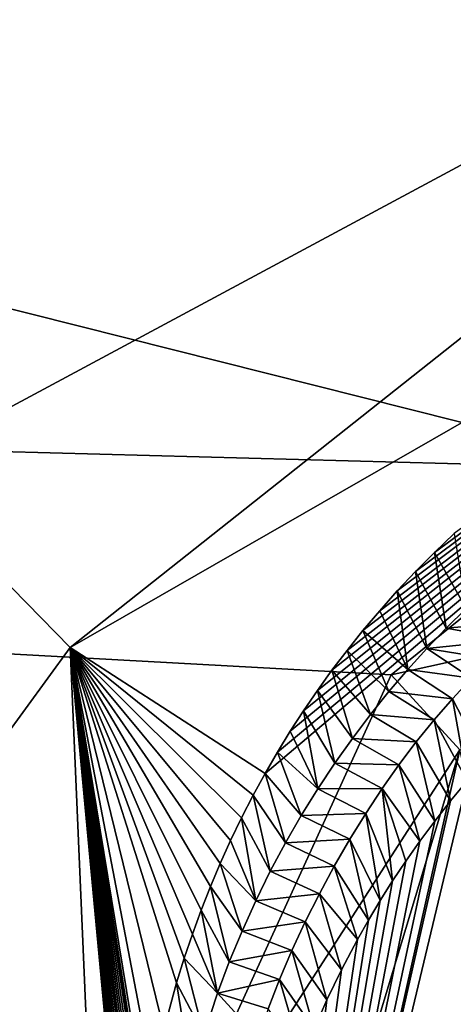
# Model space of a CAD drawing. Header units: millimetres. Extents: x -147 to 294, y -82 to 275.
# Tile 473 of 609: x 213.272 to 214.206, y 247.361 to 249.484. Entities that reach past the tile are written whole.
import ezdxf

# ---------------------------------------------------------------- set-up
doc = ezdxf.new("R2010")
doc.units = ezdxf.units.MM
doc.header["$LTSCALE"] = 67.506716
for name, color, linetype in [('1643', 7, 'CONTINUOUS'), ('1670', 7, 'CONTINUOUS'), ('3774', 7, 'CONTINUOUS'), ('3775', 7, 'CONTINUOUS'), ('3777', 7, 'CONTINUOUS'), ('3778', 7, 'CONTINUOUS'), ('3779', 7, 'CONTINUOUS'), ('499', 7, 'CONTINUOUS'), ('841', 7, 'CONTINUOUS')]:
    doc.layers.add(name, color=color, linetype=linetype)

msp = doc.modelspace()

# ---------------------------------------------------------------- linework, layer by layer
at = {"layer": '1643', "linetype": 'CONTINUOUS'}
msp.add_3dface([(215.6834, 249.9563, -5.8879), (213.0038, 248.5157, -5.9044), (207.3679, 250.6153, -5.7155), (215.6834, 249.9563, -5.8879)], dxfattribs=at)
at = {"layer": '1670', "linetype": 'CONTINUOUS'}
for points in [[(214.6212, 248.5156, -3.6353), (218.493, 253.0936, -3.5592), (205.9478, 250.702, -3.4091), (214.6212, 248.5156, -3.6353)], [(214.6212, 248.5156, -3.6353), (205.9478, 250.702, -3.4091), (197.7173, 248.9699, -3.7503), (214.6212, 248.5156, -3.6353)], [(214.0716, 248.0712, -3.65), (214.6212, 248.5156, -3.6353), (197.7173, 248.9699, -3.7503), (214.0716, 248.0712, -3.65)], [(213.4618, 246.7322, -3.7288), (214.0716, 248.0712, -3.65), (197.7173, 248.9699, -3.7503), (213.4618, 246.7322, -3.7288)], [(199.0867, 248.396, -3.7451), (213.4618, 246.7322, -3.7288), (197.7173, 248.9699, -3.7503), (199.0867, 248.396, -3.7451)], [(199.8242, 247.2973, -3.8183), (213.4618, 246.7322, -3.7288), (199.0867, 248.396, -3.7451), (199.8242, 247.2973, -3.8183)]]:
    msp.add_3dface(points, dxfattribs=at)
at = {"layer": '3774', "linetype": 'CONTINUOUS'}
for points in [[(214.6212, 248.5156, -3.6353), (214.0716, 248.0712, -3.65), (216.2595, 248.5553, -3.7786), (214.6212, 248.5156, -3.6353)], [(216.2595, 248.5553, -3.7786), (214.0716, 248.0712, -3.65), (214.2198, 247.9095, -3.7665), (216.2595, 248.5553, -3.7786)], [(214.0716, 248.0712, -3.65), (213.4618, 246.7322, -3.7288), (214.2198, 247.9095, -3.7665), (214.0716, 248.0712, -3.65)], [(213.4618, 246.7322, -3.7288), (213.5635, 245.736, -3.8043), (214.2198, 247.9095, -3.7665), (213.4618, 246.7322, -3.7288)], [(213.5635, 245.736, -3.8043), (213.7478, 245.8008, -3.8744), (214.2198, 247.9095, -3.7665), (213.5635, 245.736, -3.8043)], [(214.2198, 247.9095, -3.7665), (213.7478, 245.8008, -3.8744), (214.2356, 247.8424, -4.0151), (214.2198, 247.9095, -3.7665)], [(214.2356, 247.8424, -4.0151), (213.7478, 245.8008, -3.8744), (214.1999, 247.7992, -4.0165), (214.2356, 247.8424, -4.0151)], [(214.1999, 247.7992, -4.0165), (213.7478, 245.8008, -3.8744), (214.166, 247.756, -4.0179), (214.1999, 247.7992, -4.0165)], [(214.166, 247.756, -4.0179), (213.7478, 245.8008, -3.8744), (214.1339, 247.7127, -4.0194), (214.166, 247.756, -4.0179)], [(214.1339, 247.7127, -4.0194), (213.7478, 245.8008, -3.8744), (214.1036, 247.6697, -4.0209), (214.1339, 247.7127, -4.0194)], [(214.1036, 247.6697, -4.0209), (213.7478, 245.8008, -3.8744), (214.0751, 247.627, -4.0224), (214.1036, 247.6697, -4.0209)], [(214.0751, 247.627, -4.0224), (213.7478, 245.8008, -3.8744), (214.0482, 247.5845, -4.024), (214.0751, 247.627, -4.0224)], [(214.0482, 247.5845, -4.024), (213.7478, 245.8008, -3.8744), (214.023, 247.5424, -4.0256), (214.0482, 247.5845, -4.024)], [(214.023, 247.5424, -4.0256), (213.7478, 245.8008, -3.8744), (213.9994, 247.5007, -4.0272), (214.023, 247.5424, -4.0256)], [(213.9994, 247.5007, -4.0272), (213.7478, 245.8008, -3.8744), (213.9647, 247.4348, -4.0297), (213.9994, 247.5007, -4.0272)], [(213.9647, 247.4348, -4.0297), (213.7478, 245.8008, -3.8744), (213.9336, 247.3703, -4.0323), (213.9647, 247.4348, -4.0297)], [(213.9336, 247.3703, -4.0323), (213.7478, 245.8008, -3.8744), (213.9058, 247.3071, -4.0349), (213.9336, 247.3703, -4.0323)]]:
    msp.add_3dface(points, dxfattribs=at)
at = {"layer": '3775', "linetype": 'CONTINUOUS'}
for points in [[(214.245, 248.0637, -4.6568), (214.2733, 247.8854, -4.0137), (214.2041, 248.0197, -4.6587), (214.245, 248.0637, -4.6568)], [(214.2041, 248.0197, -4.6587), (214.2356, 247.8424, -4.0151), (214.1642, 247.974, -4.6607), (214.2041, 248.0197, -4.6587)], [(214.2733, 247.8854, -4.0137), (214.2356, 247.8424, -4.0151), (214.2041, 248.0197, -4.6587), (214.2733, 247.8854, -4.0137)], [(214.1642, 247.974, -4.6607), (214.1999, 247.7992, -4.0165), (214.1256, 247.9266, -4.6629), (214.1642, 247.974, -4.6607)], [(214.2356, 247.8424, -4.0151), (214.1999, 247.7992, -4.0165), (214.1642, 247.974, -4.6607), (214.2356, 247.8424, -4.0151)], [(214.1256, 247.9266, -4.6629), (214.166, 247.756, -4.0179), (214.0884, 247.8773, -4.6653), (214.1256, 247.9266, -4.6629)], [(214.1999, 247.7992, -4.0165), (214.166, 247.756, -4.0179), (214.1256, 247.9266, -4.6629), (214.1999, 247.7992, -4.0165)], [(214.0884, 247.8773, -4.6653), (214.1339, 247.7127, -4.0194), (214.0525, 247.8261, -4.6679), (214.0884, 247.8773, -4.6653)], [(214.166, 247.756, -4.0179), (214.1339, 247.7127, -4.0194), (214.0884, 247.8773, -4.6653), (214.166, 247.756, -4.0179)], [(214.0525, 247.8261, -4.6679), (214.0751, 247.627, -4.0224), (214.0173, 247.7724, -4.6707), (214.0525, 247.8261, -4.6679)], [(214.1339, 247.7127, -4.0194), (214.1036, 247.6697, -4.0209), (214.0525, 247.8261, -4.6679), (214.1339, 247.7127, -4.0194)], [(214.1036, 247.6697, -4.0209), (214.0751, 247.627, -4.0224), (214.0525, 247.8261, -4.6679), (214.1036, 247.6697, -4.0209)], [(214.0173, 247.7724, -4.6707), (214.0482, 247.5845, -4.024), (213.9828, 247.7165, -4.6736), (214.0173, 247.7724, -4.6707)], [(214.0751, 247.627, -4.0224), (214.0482, 247.5845, -4.024), (214.0173, 247.7724, -4.6707), (214.0751, 247.627, -4.0224)], [(213.9828, 247.7165, -4.6736), (214.023, 247.5424, -4.0256), (213.9494, 247.6586, -4.6768), (213.9828, 247.7165, -4.6736)], [(214.0482, 247.5845, -4.024), (214.023, 247.5424, -4.0256), (213.9828, 247.7165, -4.6736), (214.0482, 247.5845, -4.024)], [(213.9494, 247.6586, -4.6768), (213.9994, 247.5007, -4.0272), (213.9173, 247.5992, -4.6801), (213.9494, 247.6586, -4.6768)], [(214.023, 247.5424, -4.0256), (213.9994, 247.5007, -4.0272), (213.9494, 247.6586, -4.6768), (214.023, 247.5424, -4.0256)], [(213.9173, 247.5992, -4.6801), (213.9647, 247.4348, -4.0297), (213.8867, 247.5384, -4.6835), (213.9173, 247.5992, -4.6801)], [(213.9994, 247.5007, -4.0272), (213.9647, 247.4348, -4.0297), (213.9173, 247.5992, -4.6801), (213.9994, 247.5007, -4.0272)], [(213.8867, 247.5384, -4.6835), (213.9336, 247.3703, -4.0323), (213.858, 247.4766, -4.6871), (213.8867, 247.5384, -4.6835)], [(213.9647, 247.4348, -4.0297), (213.9336, 247.3703, -4.0323), (213.8867, 247.5384, -4.6835), (213.9647, 247.4348, -4.0297)], [(213.858, 247.4766, -4.6871), (213.9058, 247.3071, -4.0349), (213.8313, 247.4141, -4.6908), (213.858, 247.4766, -4.6871)], [(213.9336, 247.3703, -4.0323), (213.9058, 247.3071, -4.0349), (213.858, 247.4766, -4.6871), (213.9336, 247.3703, -4.0323)], [(213.8313, 247.4141, -4.6908), (213.881, 247.2454, -4.0375), (213.807, 247.3513, -4.6946), (213.8313, 247.4141, -4.6908)], [(213.9058, 247.3071, -4.0349), (213.881, 247.2454, -4.0375), (213.8313, 247.4141, -4.6908), (213.9058, 247.3071, -4.0349)]]:
    msp.add_3dface(points, dxfattribs=at)
at = {"layer": '3777', "linetype": 'CONTINUOUS'}
for points in [[(214.2332, 248.2141, -4.6469), (214.3746, 248.1878, -4.6519), (214.1907, 248.172, -4.6486), (214.2332, 248.2141, -4.6469)], [(214.3746, 248.1878, -4.6519), (214.3291, 248.1465, -4.6534), (214.1907, 248.172, -4.6486), (214.3746, 248.1878, -4.6519)], [(214.1907, 248.172, -4.6486), (214.3291, 248.1465, -4.6534), (214.1488, 248.1281, -4.6504), (214.1907, 248.172, -4.6486)], [(214.3291, 248.1465, -4.6534), (214.2867, 248.1059, -4.655), (214.1488, 248.1281, -4.6504), (214.3291, 248.1465, -4.6534)], [(214.1488, 248.1281, -4.6504), (214.245, 248.0637, -4.6568), (214.1075, 248.0825, -4.6524), (214.1488, 248.1281, -4.6504)], [(214.2867, 248.1059, -4.655), (214.245, 248.0637, -4.6568), (214.1488, 248.1281, -4.6504), (214.2867, 248.1059, -4.655)], [(214.1075, 248.0825, -4.6524), (214.2041, 248.0197, -4.6587), (214.067, 248.035, -4.6546), (214.1075, 248.0825, -4.6524)], [(214.245, 248.0637, -4.6568), (214.2041, 248.0197, -4.6587), (214.1075, 248.0825, -4.6524), (214.245, 248.0637, -4.6568)], [(214.067, 248.035, -4.6546), (214.1642, 247.974, -4.6607), (214.0274, 247.9856, -4.6569), (214.067, 248.035, -4.6546)], [(214.2041, 248.0197, -4.6587), (214.1642, 247.974, -4.6607), (214.067, 248.035, -4.6546), (214.2041, 248.0197, -4.6587)], [(214.0274, 247.9856, -4.6569), (214.1256, 247.9266, -4.6629), (213.9888, 247.9341, -4.6594), (214.0274, 247.9856, -4.6569)], [(214.1642, 247.974, -4.6607), (214.1256, 247.9266, -4.6629), (214.0274, 247.9856, -4.6569), (214.1642, 247.974, -4.6607)], [(213.9888, 247.9341, -4.6594), (214.0884, 247.8773, -4.6653), (213.9508, 247.8807, -4.6621), (213.9888, 247.9341, -4.6594)], [(214.1256, 247.9266, -4.6629), (214.0884, 247.8773, -4.6653), (213.9888, 247.9341, -4.6594), (214.1256, 247.9266, -4.6629)], [(213.9508, 247.8807, -4.6621), (214.0525, 247.8261, -4.6679), (213.9138, 247.8253, -4.6649), (213.9508, 247.8807, -4.6621)], [(214.0884, 247.8773, -4.6653), (214.0525, 247.8261, -4.6679), (213.9508, 247.8807, -4.6621), (214.0884, 247.8773, -4.6653)], [(213.9138, 247.8253, -4.6649), (214.0173, 247.7724, -4.6707), (213.8782, 247.7681, -4.668), (213.9138, 247.8253, -4.6649)], [(214.0525, 247.8261, -4.6679), (214.0173, 247.7724, -4.6707), (213.9138, 247.8253, -4.6649), (214.0525, 247.8261, -4.6679)], [(213.8782, 247.7681, -4.668), (213.9828, 247.7165, -4.6736), (213.8441, 247.7089, -4.6712), (213.8782, 247.7681, -4.668)], [(214.0173, 247.7724, -4.6707), (213.9828, 247.7165, -4.6736), (213.8782, 247.7681, -4.668), (214.0173, 247.7724, -4.6707)], [(213.9828, 247.7165, -4.6736), (213.9494, 247.6586, -4.6768), (213.8441, 247.7089, -4.6712), (213.9828, 247.7165, -4.6736)], [(213.8441, 247.7089, -4.6712), (213.9494, 247.6586, -4.6768), (213.8116, 247.6476, -4.6746), (213.8441, 247.7089, -4.6712)], [(213.9494, 247.6586, -4.6768), (213.9173, 247.5992, -4.6801), (213.8116, 247.6476, -4.6746), (213.9494, 247.6586, -4.6768)], [(213.8116, 247.6476, -4.6746), (213.9173, 247.5992, -4.6801), (213.7804, 247.5841, -4.6782), (213.8116, 247.6476, -4.6746)], [(213.9173, 247.5992, -4.6801), (213.8867, 247.5384, -4.6835), (213.7804, 247.5841, -4.6782), (213.9173, 247.5992, -4.6801)], [(213.7804, 247.5841, -4.6782), (213.8867, 247.5384, -4.6835), (213.7508, 247.5188, -4.6821), (213.7804, 247.5841, -4.6782)], [(213.8867, 247.5384, -4.6835), (213.858, 247.4766, -4.6871), (213.7508, 247.5188, -4.6821), (213.8867, 247.5384, -4.6835)], [(213.7508, 247.5188, -4.6821), (213.858, 247.4766, -4.6871), (213.7231, 247.4521, -4.686), (213.7508, 247.5188, -4.6821)], [(213.858, 247.4766, -4.6871), (213.8313, 247.4141, -4.6908), (213.7231, 247.4521, -4.686), (213.858, 247.4766, -4.6871)], [(213.7231, 247.4521, -4.686), (213.8313, 247.4141, -4.6908), (213.6978, 247.3845, -4.6901), (213.7231, 247.4521, -4.686)], [(213.8313, 247.4141, -4.6908), (213.807, 247.3513, -4.6946), (213.6978, 247.3845, -4.6901), (213.8313, 247.4141, -4.6908)], [(213.6978, 247.3845, -4.6901), (213.7852, 247.2883, -4.6985), (213.6682, 247.2952, -4.6957), (213.6978, 247.3845, -4.6901)], [(213.807, 247.3513, -4.6946), (213.7852, 247.2883, -4.6985), (213.6978, 247.3845, -4.6901), (213.807, 247.3513, -4.6946)]]:
    msp.add_3dface(points, dxfattribs=at)
at = {"layer": '3778', "linetype": 'CONTINUOUS'}
for points in [[(214.2074, 248.3759, -5.1417), (214.2332, 248.2141, -4.6469), (214.165, 248.3353, -5.1417), (214.2074, 248.3759, -5.1417)], [(214.165, 248.3353, -5.1417), (214.1907, 248.172, -4.6486), (214.1241, 248.294, -5.1418), (214.165, 248.3353, -5.1417)], [(214.2332, 248.2141, -4.6469), (214.1907, 248.172, -4.6486), (214.165, 248.3353, -5.1417), (214.2332, 248.2141, -4.6469)], [(214.1241, 248.294, -5.1418), (214.1488, 248.1281, -4.6504), (214.0849, 248.252, -5.1419), (214.1241, 248.294, -5.1418)], [(214.1907, 248.172, -4.6486), (214.1488, 248.1281, -4.6504), (214.1241, 248.294, -5.1418), (214.1907, 248.172, -4.6486)], [(214.0849, 248.252, -5.1419), (214.1075, 248.0825, -4.6524), (214.0472, 248.2095, -5.142), (214.0849, 248.252, -5.1419)], [(214.1488, 248.1281, -4.6504), (214.1075, 248.0825, -4.6524), (214.0849, 248.252, -5.1419), (214.1488, 248.1281, -4.6504)], [(214.0472, 248.2095, -5.142), (214.1075, 248.0825, -4.6524), (214.0112, 248.1667, -5.1421), (214.0472, 248.2095, -5.142)], [(214.0112, 248.1667, -5.1421), (214.067, 248.035, -4.6546), (213.977, 248.1239, -5.1422), (214.0112, 248.1667, -5.1421)], [(214.1075, 248.0825, -4.6524), (214.067, 248.035, -4.6546), (214.0112, 248.1667, -5.1421), (214.1075, 248.0825, -4.6524)], [(213.977, 248.1239, -5.1422), (214.0274, 247.9856, -4.6569), (213.9444, 248.0809, -5.1423), (213.977, 248.1239, -5.1422)], [(214.067, 248.035, -4.6546), (214.0274, 247.9856, -4.6569), (213.977, 248.1239, -5.1422), (214.067, 248.035, -4.6546)], [(213.9444, 248.0809, -5.1423), (213.9888, 247.9341, -4.6594), (213.9132, 248.0376, -5.1424), (213.9444, 248.0809, -5.1423)], [(214.0274, 247.9856, -4.6569), (213.9888, 247.9341, -4.6594), (213.9444, 248.0809, -5.1423), (214.0274, 247.9856, -4.6569)], [(213.9132, 248.0376, -5.1424), (213.9508, 247.8807, -4.6621), (213.8834, 247.9939, -5.1424), (213.9132, 248.0376, -5.1424)], [(213.9888, 247.9341, -4.6594), (213.9508, 247.8807, -4.6621), (213.9132, 248.0376, -5.1424), (213.9888, 247.9341, -4.6594)], [(213.8834, 247.9939, -5.1424), (213.9138, 247.8253, -4.6649), (213.8547, 247.9496, -5.1425), (213.8834, 247.9939, -5.1424)], [(213.9508, 247.8807, -4.6621), (213.9138, 247.8253, -4.6649), (213.8834, 247.9939, -5.1424), (213.9508, 247.8807, -4.6621)], [(213.8547, 247.9496, -5.1425), (213.9138, 247.8253, -4.6649), (213.8271, 247.9046, -5.1425), (213.8547, 247.9496, -5.1425)], [(213.8271, 247.9046, -5.1425), (213.8782, 247.7681, -4.668), (213.8004, 247.8586, -5.1426), (213.8271, 247.9046, -5.1425)], [(213.9138, 247.8253, -4.6649), (213.8782, 247.7681, -4.668), (213.8271, 247.9046, -5.1425), (213.9138, 247.8253, -4.6649)], [(213.8004, 247.8586, -5.1426), (213.8441, 247.7089, -4.6712), (213.7746, 247.8114, -5.1426), (213.8004, 247.8586, -5.1426)], [(213.8782, 247.7681, -4.668), (213.8441, 247.7089, -4.6712), (213.8004, 247.8586, -5.1426), (213.8782, 247.7681, -4.668)], [(213.7746, 247.8114, -5.1426), (213.8116, 247.6476, -4.6746), (213.7497, 247.7631, -5.1427), (213.7746, 247.8114, -5.1426)], [(213.8441, 247.7089, -4.6712), (213.8116, 247.6476, -4.6746), (213.7746, 247.8114, -5.1426), (213.8441, 247.7089, -4.6712)], [(213.7497, 247.7631, -5.1427), (213.7804, 247.5841, -4.6782), (213.726, 247.7142, -5.1428), (213.7497, 247.7631, -5.1427)], [(213.8116, 247.6476, -4.6746), (213.7804, 247.5841, -4.6782), (213.7497, 247.7631, -5.1427), (213.8116, 247.6476, -4.6746)], [(213.726, 247.7142, -5.1428), (213.7804, 247.5841, -4.6782), (213.7037, 247.6647, -5.1428), (213.726, 247.7142, -5.1428)], [(213.7037, 247.6647, -5.1428), (213.7508, 247.5188, -4.6821), (213.6825, 247.6145, -5.1429), (213.7037, 247.6647, -5.1428)], [(213.7804, 247.5841, -4.6782), (213.7508, 247.5188, -4.6821), (213.7037, 247.6647, -5.1428), (213.7804, 247.5841, -4.6782)], [(213.6825, 247.6145, -5.1429), (213.7231, 247.4521, -4.686), (213.6626, 247.5637, -5.1429), (213.6825, 247.6145, -5.1429)], [(213.7508, 247.5188, -4.6821), (213.7231, 247.4521, -4.686), (213.6825, 247.6145, -5.1429), (213.7508, 247.5188, -4.6821)], [(213.6626, 247.5637, -5.1429), (213.6978, 247.3845, -4.6901), (213.6438, 247.5122, -5.143), (213.6626, 247.5637, -5.1429)], [(213.7231, 247.4521, -4.686), (213.6978, 247.3845, -4.6901), (213.6626, 247.5637, -5.1429), (213.7231, 247.4521, -4.686)], [(213.6438, 247.5122, -5.143), (213.6978, 247.3845, -4.6901), (213.6262, 247.4601, -5.1431), (213.6438, 247.5122, -5.143)], [(213.6262, 247.4601, -5.1431), (213.6682, 247.2952, -4.6957), (213.6098, 247.4072, -5.1432), (213.6262, 247.4601, -5.1431)], [(213.6978, 247.3845, -4.6901), (213.6682, 247.2952, -4.6957), (213.6262, 247.4601, -5.1431), (213.6978, 247.3845, -4.6901)], [(213.6098, 247.4072, -5.1432), (213.6422, 247.2036, -4.7015), (213.5824, 247.3058, -5.1435), (213.6098, 247.4072, -5.1432)], [(213.6682, 247.2952, -4.6957), (213.6422, 247.2036, -4.7015), (213.6098, 247.4072, -5.1432), (213.6682, 247.2952, -4.6957)]]:
    msp.add_3dface(points, dxfattribs=at)
at = {"layer": '3779', "linetype": 'CONTINUOUS'}
for points in [[(213.0038, 248.5157, -5.9044), (215.6834, 249.9563, -5.8879), (213.3803, 248.1301, -5.7929), (213.0038, 248.5157, -5.9044)], [(213.3803, 248.1301, -5.7929), (215.6834, 249.9563, -5.8879), (215.6784, 249.4506, -5.7808), (213.3803, 248.1301, -5.7929)], [(213.8004, 247.8586, -5.1426), (213.3803, 248.1301, -5.7929), (215.6784, 249.4506, -5.7808), (213.8004, 247.8586, -5.1426)], [(213.8271, 247.9046, -5.1425), (213.8004, 247.8586, -5.1426), (215.6784, 249.4506, -5.7808), (213.8271, 247.9046, -5.1425)], [(213.8547, 247.9496, -5.1425), (213.8271, 247.9046, -5.1425), (215.6784, 249.4506, -5.7808), (213.8547, 247.9496, -5.1425)], [(213.8834, 247.9939, -5.1424), (213.8547, 247.9496, -5.1425), (215.6784, 249.4506, -5.7808), (213.8834, 247.9939, -5.1424)], [(213.9132, 248.0376, -5.1424), (213.8834, 247.9939, -5.1424), (215.6784, 249.4506, -5.7808), (213.9132, 248.0376, -5.1424)], [(213.9444, 248.0809, -5.1423), (213.9132, 248.0376, -5.1424), (215.6784, 249.4506, -5.7808), (213.9444, 248.0809, -5.1423)], [(213.977, 248.1239, -5.1422), (213.9444, 248.0809, -5.1423), (215.6784, 249.4506, -5.7808), (213.977, 248.1239, -5.1422)], [(214.0112, 248.1667, -5.1421), (213.977, 248.1239, -5.1422), (215.6784, 249.4506, -5.7808), (214.0112, 248.1667, -5.1421)], [(214.0472, 248.2095, -5.142), (214.0112, 248.1667, -5.1421), (215.6784, 249.4506, -5.7808), (214.0472, 248.2095, -5.142)], [(214.0849, 248.252, -5.1419), (214.0472, 248.2095, -5.142), (215.6784, 249.4506, -5.7808), (214.0849, 248.252, -5.1419)], [(214.1241, 248.294, -5.1418), (214.0849, 248.252, -5.1419), (215.6784, 249.4506, -5.7808), (214.1241, 248.294, -5.1418)], [(214.165, 248.3353, -5.1417), (214.1241, 248.294, -5.1418), (215.6784, 249.4506, -5.7808), (214.165, 248.3353, -5.1417)], [(214.2074, 248.3759, -5.1417), (214.165, 248.3353, -5.1417), (215.6784, 249.4506, -5.7808), (214.2074, 248.3759, -5.1417)], [(212.5142, 246.9401, -6.0049), (213.0038, 248.5157, -5.9044), (213.3803, 248.1301, -5.7929), (212.5142, 246.9401, -6.0049)], [(213.4924, 245.5271, -5.8925), (212.5142, 246.9401, -6.0049), (213.3803, 248.1301, -5.7929), (213.4924, 245.5271, -5.8925)], [(213.8004, 247.8586, -5.1426), (213.7746, 247.8114, -5.1426), (213.3803, 248.1301, -5.7929), (213.8004, 247.8586, -5.1426)], [(213.7746, 247.8114, -5.1426), (213.7497, 247.7631, -5.1427), (213.3803, 248.1301, -5.7929), (213.7746, 247.8114, -5.1426)], [(213.7497, 247.7631, -5.1427), (213.726, 247.7142, -5.1428), (213.3803, 248.1301, -5.7929), (213.7497, 247.7631, -5.1427)], [(213.726, 247.7142, -5.1428), (213.7037, 247.6647, -5.1428), (213.3803, 248.1301, -5.7929), (213.726, 247.7142, -5.1428)], [(213.7037, 247.6647, -5.1428), (213.6825, 247.6145, -5.1429), (213.3803, 248.1301, -5.7929), (213.7037, 247.6647, -5.1428)], [(213.6825, 247.6145, -5.1429), (213.6626, 247.5637, -5.1429), (213.3803, 248.1301, -5.7929), (213.6825, 247.6145, -5.1429)], [(213.6626, 247.5637, -5.1429), (213.6438, 247.5122, -5.143), (213.3803, 248.1301, -5.7929), (213.6626, 247.5637, -5.1429)], [(213.6438, 247.5122, -5.143), (213.6262, 247.4601, -5.1431), (213.3803, 248.1301, -5.7929), (213.6438, 247.5122, -5.143)], [(213.6262, 247.4601, -5.1431), (213.6098, 247.4072, -5.1432), (213.3803, 248.1301, -5.7929), (213.6262, 247.4601, -5.1431)], [(213.6098, 247.4072, -5.1432), (213.5824, 247.3058, -5.1435), (213.3803, 248.1301, -5.7929), (213.6098, 247.4072, -5.1432)], [(213.5824, 247.3058, -5.1435), (213.5589, 247.1999, -5.1441), (213.3803, 248.1301, -5.7929), (213.5824, 247.3058, -5.1435)], [(213.5589, 247.1999, -5.1441), (213.5403, 247.0908, -5.1447), (213.3803, 248.1301, -5.7929), (213.5589, 247.1999, -5.1441)], [(213.5403, 247.0908, -5.1447), (213.5273, 246.9819, -5.1453), (213.3803, 248.1301, -5.7929), (213.5403, 247.0908, -5.1447)], [(213.5273, 246.9819, -5.1453), (213.5198, 246.8767, -5.146), (213.3803, 248.1301, -5.7929), (213.5273, 246.9819, -5.1453)], [(213.5198, 246.8767, -5.146), (213.5174, 246.7785, -5.1465), (213.3803, 248.1301, -5.7929), (213.5198, 246.8767, -5.146)], [(213.5174, 246.7785, -5.1465), (213.519, 246.687, -5.1467), (213.3803, 248.1301, -5.7929), (213.5174, 246.7785, -5.1465)], [(213.519, 246.687, -5.1467), (213.5239, 246.601, -5.1467), (213.3803, 248.1301, -5.7929), (213.519, 246.687, -5.1467)], [(213.5239, 246.601, -5.1467), (213.5314, 246.5199, -5.1466), (213.3803, 248.1301, -5.7929), (213.5239, 246.601, -5.1467)], [(213.5314, 246.5199, -5.1466), (213.5412, 246.4435, -5.1465), (213.3803, 248.1301, -5.7929), (213.5314, 246.5199, -5.1466)], [(213.5412, 246.4435, -5.1465), (213.5529, 246.3713, -5.1466), (213.3803, 248.1301, -5.7929), (213.5412, 246.4435, -5.1465)], [(213.5529, 246.3713, -5.1466), (213.5658, 246.3047, -5.1467), (213.3803, 248.1301, -5.7929), (213.5529, 246.3713, -5.1466)], [(213.5658, 246.3047, -5.1467), (213.5795, 246.2432, -5.1469), (213.3803, 248.1301, -5.7929), (213.5658, 246.3047, -5.1467)], [(213.5795, 246.2432, -5.1469), (213.594, 246.1857, -5.147), (213.3803, 248.1301, -5.7929), (213.5795, 246.2432, -5.1469)], [(213.594, 246.1857, -5.147), (213.6092, 246.131, -5.1472), (213.3803, 248.1301, -5.7929), (213.594, 246.1857, -5.147)], [(213.6092, 246.131, -5.1472), (213.6255, 246.0779, -5.1472), (213.3803, 248.1301, -5.7929), (213.6092, 246.131, -5.1472)], [(213.6255, 246.0779, -5.1472), (213.642, 246.0281, -5.1472), (213.3803, 248.1301, -5.7929), (213.6255, 246.0779, -5.1472)], [(213.642, 246.0281, -5.1472), (213.6587, 245.9813, -5.1472), (213.3803, 248.1301, -5.7929), (213.642, 246.0281, -5.1472)], [(213.6587, 245.9813, -5.1472), (213.6758, 245.9363, -5.1471), (213.3803, 248.1301, -5.7929), (213.6587, 245.9813, -5.1472)], [(213.6758, 245.9363, -5.1471), (213.6936, 245.8922, -5.1471), (213.3803, 248.1301, -5.7929), (213.6758, 245.9363, -5.1471)], [(213.6936, 245.8922, -5.1471), (213.7127, 245.8476, -5.147), (213.3803, 248.1301, -5.7929), (213.6936, 245.8922, -5.1471)], [(213.7127, 245.8476, -5.147), (213.7332, 245.8025, -5.147), (213.3803, 248.1301, -5.7929), (213.7127, 245.8476, -5.147)], [(213.7332, 245.8025, -5.147), (213.7547, 245.7577, -5.1469), (213.3803, 248.1301, -5.7929), (213.7332, 245.8025, -5.147)], [(213.7547, 245.7577, -5.1469), (213.7765, 245.7145, -5.1469), (213.3803, 248.1301, -5.7929), (213.7547, 245.7577, -5.1469)], [(213.7765, 245.7145, -5.1469), (213.4924, 245.5271, -5.8925), (213.3803, 248.1301, -5.7929), (213.7765, 245.7145, -5.1469)]]:
    msp.add_3dface(points, dxfattribs=at)
at = {"layer": '499', "linetype": 'CONTINUOUS'}
for points in [[(234.5354, 258.6419, -28.2232), (234.1026, 247.4318, -32.3338), (211.4978, 250.5133, -27.9949), (234.5354, 258.6419, -28.2232)], [(211.4978, 250.5133, -27.9949), (234.0898, 247.0812, -32.4551), (206.3686, 237.4971, -31.4334), (211.4978, 250.5133, -27.9949)], [(234.1026, 247.4318, -32.3338), (234.0898, 247.0812, -32.4551), (211.4978, 250.5133, -27.9949), (234.1026, 247.4318, -32.3338)]]:
    msp.add_3dface(points, dxfattribs=at)
at = {"layer": '841', "linetype": 'CONTINUOUS'}
for points in [[(235.3829, 271.5451, -20.1748), (210.9552, 266.206, -18.8717), (234.1615, 245.1822, -31.7777), (235.3829, 271.5451, -20.1748)], [(210.9552, 266.206, -18.8717), (191.5913, 251.9394, -20.2239), (219.8086, 241.4604, -31.151), (210.9552, 266.206, -18.8717)], [(234.1615, 245.1822, -31.7777), (210.9552, 266.206, -18.8717), (219.8086, 241.4604, -31.151), (234.1615, 245.1822, -31.7777)], [(219.8086, 241.4604, -31.151), (191.5913, 251.9394, -20.2239), (209.084, 231.2837, -32.4407), (219.8086, 241.4604, -31.151)]]:
    msp.add_3dface(points, dxfattribs=at)

doc.saveas('drawing.dxf')
